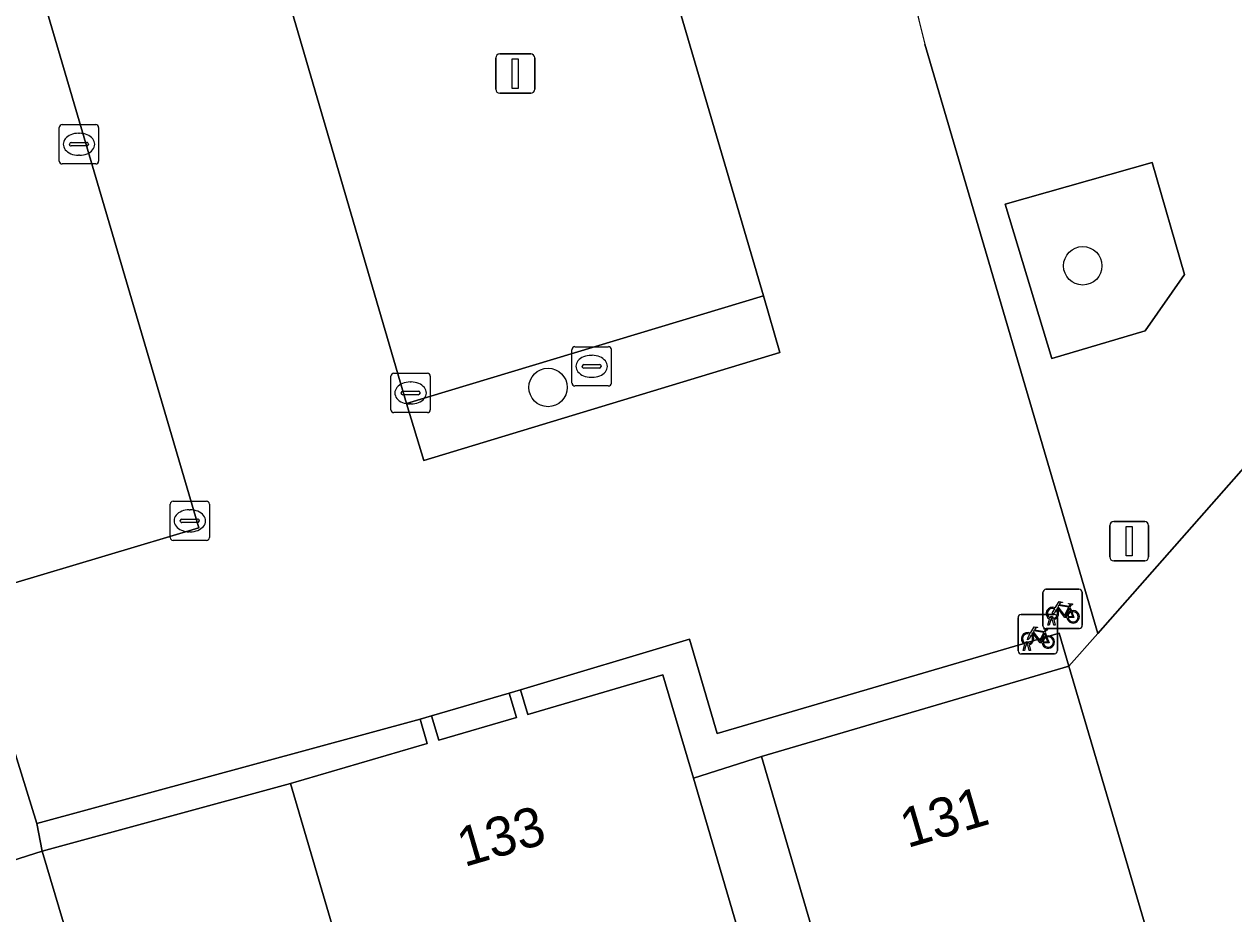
# Model space of a CAD drawing. Extents: x 159371 to 159986, y 382987 to 383597.
# Drawn here: x 159658.38 to 159689.17, y 383516.55 to 383539.17 of the extents above; entities that cross this region are included whole.
import ezdxf

# ---------------------------------------------------------------- set-up
doc = ezdxf.new("R2010")
doc.units = 0
for name, color, linetype in [('IMGEO_Boom', 7, 'Continuous'), ('IMGEO_Erf', 7, 'Continuous'), ('IMGEO_Fietsenrek', 7, 'Continuous'), ('IMGEO_Groenvoorziening', 7, 'Continuous'), ('IMGEO_Haag', 7, 'Continuous'), ('IMGEO_Kolk', 7, 'Continuous'), ('IMGEO_Lichtmast', 7, 'Continuous'), ('IMGEO_Muur', 7, 'Continuous'), ('IMGEO_Pand', 7, 'Continuous'), ('IMGEO_Pand_nummerreeks', 7, 'Continuous'), ('IMGEO_Parkeervlak_open', 7, 'Continuous'), ('IMGEO_Rijbaan_lokaal_open', 7, 'Continuous'), ('IMGEO_Rioolput', 7, 'Continuous'), ('IMGEO_Voetpad_open', 7, 'Continuous')]:
    doc.layers.add(name, color=color, linetype=linetype)

msp = doc.modelspace()

# ---------------------------------------------------------------- linework, layer by layer
at = {"layer": 'IMGEO_Boom'}
for centre in [(159685.324, 383533.028), (159671.715, 383529.935)]:
    msp.add_circle(centre, 0.489, dxfattribs=at)
at = {"layer": 'IMGEO_Erf'}
for points in [[(159691.309, 383530.03), (159685.704, 383523.677), (159684.971, 383522.846), (159686.382, 383518.05), (159688.93, 383509.391)], [(159678.559, 383515.749), (159677.148, 383520.545), (159675.415, 383519.995), (159676.826, 383515.199)], [(159669.403, 383505.431), (159665.158, 383519.859), (159658.841, 383518.144), (159664.244, 383500)]]:
    msp.add_lwpolyline(points, dxfattribs=at)
at = {"layer": 'IMGEO_Fietsenrek'}
for p, q in [((159684.386, 383524.801), (159685.227, 383524.801)), ((159685.227, 383524.801), (159684.386, 383524.801)), ((159685.311, 383524.726), (159685.311, 383523.885)), ((159685.311, 383523.885), (159685.311, 383524.726)), ((159684.311, 383523.876), (159684.311, 383524.717)), ((159684.311, 383524.717), (159684.311, 383523.876)), ((159683.754, 383524.159), (159684.595, 383524.159)), ((159684.595, 383524.159), (159683.754, 383524.159)), ((159684.998, 383524.35), (159685.034, 383524.255)), ((159683.679, 383523.234), (159683.679, 383524.075)), ((159683.679, 383524.075), (159683.679, 383523.234)), ((159685.236, 383523.801), (159684.395, 383523.801)), ((159684.395, 383523.801), (159685.236, 383523.801)), ((159684.438, 383523.885), (159684.477, 383524.045)), ((159684.472, 383523.885), (159684.438, 383523.885)), ((159684.507, 383524.033), (159684.472, 383523.885)), ((159684.549, 383524.057), (159684.548, 383524.061)), ((159684.59, 383523.885), (159684.556, 383524.027)), ((159684.58, 383524.068), (159684.581, 383524.061)), ((159684.588, 383524.031), (159684.623, 383523.885)), ((159684.623, 383523.885), (159684.59, 383523.885)), ((159684.679, 383524.084), (159684.679, 383523.243)), ((159684.679, 383523.243), (159684.679, 383524.084)), ((159684.366, 383523.708), (159684.402, 383523.613)), ((159683.806, 383523.243), (159683.845, 383523.403)), ((159683.84, 383523.243), (159683.806, 383523.243)), ((159683.875, 383523.391), (159683.84, 383523.243)), ((159683.917, 383523.415), (159683.916, 383523.419)), ((159683.958, 383523.243), (159683.924, 383523.385)), ((159683.948, 383523.426), (159683.949, 383523.419)), ((159683.956, 383523.389), (159683.991, 383523.243)), ((159683.991, 383523.243), (159683.958, 383523.243)), ((159684.604, 383523.159), (159683.763, 383523.159)), ((159683.763, 383523.159), (159684.604, 383523.159))]:
    msp.add_line(p, q, dxfattribs=at)
for points in [[(159684.624, 383524.327), (159684.719, 383524.491), (159684.805, 383524.477), (159684.807, 383524.468), (159684.751, 383524.457), (159684.724, 383524.412), (159684.98, 383524.371)], [(159684.98, 383524.371), (159685.005, 383524.42), (159684.999, 383524.424), (159684.976, 383524.428), (159684.964, 383524.435), (159684.963, 383524.438), (159684.965, 383524.443), (159685.06, 383524.428), (159685.062, 383524.418), (159685.052, 383524.405), (159685.04, 383524.399), (159685.026, 383524.405), (159684.998, 383524.35)], [(159684.645, 383524.275), (159684.593, 383524.185), (159684.553, 383524.16), (159684.554, 383524.207), (159684.609, 383524.301)], [(159684.92, 383524.083), (159684.87, 383524.083), (159684.679, 383524.334), (159684.66, 383524.302)], [(159684.967, 383524.346), (159684.71, 383524.387), (159684.693, 383524.358), (159684.86, 383524.138), (159684.967, 383524.346)], [(159685.015, 383524.248), (159684.985, 383524.325), (159684.876, 383524.107), (159684.919, 383524.107)], [(159684.949, 383524.107), (159685.069, 383524.106), (159685.025, 383524.22)], [(159685.045, 383524.227), (159685.1, 383524.082), (159684.95, 383524.082)], [(159683.992, 383523.685), (159684.087, 383523.849), (159684.173, 383523.835), (159684.175, 383523.826), (159684.119, 383523.815), (159684.092, 383523.77), (159684.348, 383523.729)], [(159684.348, 383523.729), (159684.373, 383523.778), (159684.367, 383523.782), (159684.344, 383523.786), (159684.332, 383523.793), (159684.331, 383523.796), (159684.333, 383523.801), (159684.428, 383523.786), (159684.43, 383523.776), (159684.42, 383523.763), (159684.408, 383523.757), (159684.394, 383523.763), (159684.366, 383523.708)], [(159684.013, 383523.633), (159683.961, 383523.543), (159683.921, 383523.518), (159683.922, 383523.565), (159683.977, 383523.659)], [(159684.288, 383523.441), (159684.238, 383523.441), (159684.047, 383523.692), (159684.028, 383523.66)], [(159684.335, 383523.704), (159684.078, 383523.745), (159684.061, 383523.716), (159684.228, 383523.496), (159684.335, 383523.704)], [(159684.383, 383523.606), (159684.353, 383523.683), (159684.244, 383523.465), (159684.287, 383523.465)], [(159684.317, 383523.465), (159684.437, 383523.464), (159684.393, 383523.578)], [(159684.413, 383523.585), (159684.468, 383523.44), (159684.318, 383523.44)]]:
    msp.add_lwpolyline(points, dxfattribs=at)
for centre, radius, start, end in [((159684.389, 383524.723), 0.0779, 92.4484, 184.2845), ((159684.389, 383524.723), 0.0779, 92.4484, 184.2845), ((159685.233, 383524.723), 0.0779, 2.4484, 94.2845), ((159685.233, 383524.723), 0.0779, 2.4484, 94.2845), ((159683.757, 383524.081), 0.0779, 92.4484, 184.2845), ((159683.757, 383524.081), 0.0779, 92.4484, 184.2845), ((159684.551, 383524.186), 0.159, 62.6766, 242.1369), ((159684.551, 383524.186), 0.129, 63.3192, 238.903), ((159684.531, 383524.057), 0.0499, 12.8025, 158.6934), ((159684.551, 383524.186), 0.129, 283.6043, 43.4302), ((159684.551, 383524.186), 0.159, 283.5766, 46.6042), ((159684.601, 383524.081), 0.0779, 2.4484, 94.2845), ((159684.601, 383524.081), 0.0779, 2.4484, 94.2845), ((159685.078, 383524.102), 0.159, 113.3408, 178.3217), ((159685.078, 383524.102), 0.159, 187.0065, 105.7708), ((159685.078, 383524.102), 0.129, 113.923, 177.9556), ((159685.078, 383524.102), 0.129, 188.6715, 104.5883), ((159684.389, 383523.879), 0.0779, 182.4484, 274.2845), ((159684.389, 383523.879), 0.0779, 182.4484, 274.2845), ((159684.551, 383524.186), 0.159, 253.9967, 271.7867), ((159684.531, 383524.057), 0.0174, 12.8025, 163.4502), ((159684.551, 383524.186), 0.129, 253.415, 269.0204), ((159685.233, 383523.879), 0.0779, 272.4484, 4.2845), ((159685.233, 383523.879), 0.0779, 272.4484, 4.2845), ((159683.919, 383523.544), 0.159, 62.6766, 242.1369), ((159683.919, 383523.544), 0.129, 63.3192, 238.903), ((159683.919, 383523.544), 0.129, 283.6043, 43.4302), ((159683.919, 383523.544), 0.159, 283.5766, 46.6042), ((159684.446, 383523.46), 0.159, 113.3408, 178.3217), ((159684.446, 383523.46), 0.159, 187.0065, 105.7708), ((159684.446, 383523.46), 0.129, 113.923, 177.9556), ((159684.446, 383523.46), 0.129, 188.6715, 104.5883), ((159683.757, 383523.237), 0.0779, 182.4484, 274.2845), ((159683.757, 383523.237), 0.0779, 182.4484, 274.2845), ((159683.899, 383523.415), 0.0499, 12.8025, 158.6934), ((159683.919, 383523.544), 0.159, 253.9967, 271.7867), ((159683.899, 383523.415), 0.0174, 12.8025, 163.4502), ((159683.919, 383523.544), 0.129, 253.415, 269.0204), ((159684.601, 383523.237), 0.0779, 272.4484, 4.2845), ((159684.601, 383523.237), 0.0779, 272.4484, 4.2845)]:
    msp.add_arc(centre, radius, start, end, dxfattribs=at)
at = {"layer": 'IMGEO_Groenvoorziening'}
for points in [[(159684.536, 383530.675), (159686.911, 383531.375), (159687.909, 383532.805), (159687.094, 383535.652), (159683.345, 383534.599)], [(159668.114, 383529.524), (159668.551, 383528.08), (159677.615, 383530.825), (159677.202, 383532.269)]]:
    msp.add_lwpolyline(points, close=True, dxfattribs=at)
at = {"layer": 'IMGEO_Haag'}
msp.add_lwpolyline([(159668.114, 383529.524), (159668.551, 383528.08), (159677.615, 383530.825), (159677.202, 383532.269)], close=True, dxfattribs=at)
at = {"layer": 'IMGEO_Kolk'}
for p, q in [((159659.276, 383535.694), (159659.276, 383536.546)), ((159659.351, 383536.62), (159660.203, 383536.62)), ((159660.277, 383536.546), (159660.277, 383535.694)), ((159659.535, 383536.114), (159659.535, 383536.126)), ((159659.578, 383536.163), (159659.976, 383536.163)), ((159659.764, 383536.4), (159659.789, 383536.4)), ((159660.019, 383536.126), (159660.019, 383536.114)), ((159659.973, 383536.077), (159659.575, 383536.077)), ((159659.787, 383535.84), (159659.762, 383535.84)), ((159660.203, 383535.62), (159659.351, 383535.62)), ((159667.791, 383530.294), (159668.643, 383530.294)), ((159667.716, 383529.368), (159667.716, 383530.22)), ((159668.204, 383530.074), (159668.229, 383530.074)), ((159668.717, 383530.22), (159668.717, 383529.368)), ((159667.975, 383529.788), (159667.975, 383529.8)), ((159668.413, 383529.751), (159668.015, 383529.751)), ((159668.018, 383529.837), (159668.416, 383529.837)), ((159668.459, 383529.8), (159668.459, 383529.788)), ((159668.227, 383529.514), (159668.202, 383529.514)), ((159668.643, 383529.294), (159667.791, 383529.294)), ((159662.096, 383526.117), (159662.096, 383526.969)), ((159662.171, 383527.043), (159663.023, 383527.043)), ((159663.097, 383526.969), (159663.097, 383526.117)), ((159662.398, 383526.586), (159662.796, 383526.586)), ((159662.584, 383526.823), (159662.609, 383526.823)), ((159662.355, 383526.537), (159662.355, 383526.549)), ((159662.793, 383526.5), (159662.395, 383526.5)), ((159662.607, 383526.263), (159662.582, 383526.263)), ((159662.839, 383526.549), (159662.839, 383526.537)), ((159663.023, 383526.043), (159662.171, 383526.043))]:
    msp.add_line(p, q, dxfattribs=at)
for points in [[(159659.276, 383535.694), (159659.276, 383536.546)], [(159659.351, 383536.62), (159660.203, 383536.62)], [(159660.277, 383536.546), (159660.277, 383535.694)], [(159660.203, 383535.62), (159659.351, 383535.62)], [(159667.791, 383530.294), (159668.643, 383530.294)], [(159667.716, 383529.368), (159667.716, 383530.22)], [(159668.717, 383530.22), (159668.717, 383529.368)], [(159668.643, 383529.294), (159667.791, 383529.294)], [(159662.096, 383526.117), (159662.096, 383526.969)], [(159662.171, 383527.043), (159663.023, 383527.043)], [(159663.097, 383526.969), (159663.097, 383526.117)], [(159663.023, 383526.043), (159662.171, 383526.043)]]:
    msp.add_lwpolyline(points, dxfattribs=at)
for centre, radius, start, end in [((159659.353, 383536.544), 0.0765, 91.552, 178.448), ((159659.353, 383536.544), 0.0765, 91.552, 178.448), ((159660.201, 383536.544), 0.0765, 1.552, 88.448), ((159660.201, 383536.544), 0.0765, 1.552, 88.448), ((159659.575, 383536.123), 0.0403, 85.8775, 175.7526), ((159659.572, 383536.113), 0.0366, 178.938, 274.7102), ((159659.976, 383536.12), 0.043, 264.8664, 352.4533), ((159659.98, 383536.125), 0.0386, 1.7309, 96.639), ((159659.353, 383535.696), 0.0765, 181.552, 268.448), ((159659.353, 383535.696), 0.0765, 181.552, 268.448), ((159660.201, 383535.696), 0.0765, 271.552, 358.448), ((159660.201, 383535.696), 0.0765, 271.552, 358.448), ((159667.793, 383530.218), 0.0765, 91.552, 178.448), ((159667.793, 383530.218), 0.0765, 91.552, 178.448), ((159668.641, 383530.218), 0.0765, 1.552, 88.448), ((159668.641, 383530.218), 0.0765, 1.552, 88.448), ((159668.015, 383529.797), 0.0403, 85.8775, 175.7526), ((159668.012, 383529.787), 0.0366, 178.938, 274.7102), ((159668.416, 383529.794), 0.043, 264.8664, 352.4533), ((159668.42, 383529.799), 0.0386, 1.7309, 96.639), ((159667.793, 383529.37), 0.0765, 181.552, 268.448), ((159667.793, 383529.37), 0.0765, 181.552, 268.448), ((159668.641, 383529.37), 0.0765, 271.552, 358.448), ((159668.641, 383529.37), 0.0765, 271.552, 358.448), ((159662.173, 383526.967), 0.0765, 91.552, 178.448), ((159662.173, 383526.967), 0.0765, 91.552, 178.448), ((159663.021, 383526.967), 0.0765, 1.552, 88.448), ((159663.021, 383526.967), 0.0765, 1.552, 88.448), ((159662.395, 383526.546), 0.0403, 85.8775, 175.7526), ((159662.8, 383526.548), 0.0386, 1.7309, 96.639), ((159662.392, 383526.536), 0.0366, 178.938, 274.7102), ((159662.796, 383526.543), 0.043, 264.8664, 352.4533), ((159662.173, 383526.119), 0.0765, 181.552, 268.448), ((159662.173, 383526.119), 0.0765, 181.552, 268.448), ((159663.021, 383526.119), 0.0765, 271.552, 358.448), ((159663.021, 383526.119), 0.0765, 271.552, 358.448)]:
    msp.add_arc(centre, radius, start, end, dxfattribs=at)
for centre, major_axis, ratio, start_param, end_param in [((159659.763, 383536.12), (-0.387, 0.002), 0.722429, 4.712389, 7.853982), ((159659.788, 383536.12), (-0.39, 0.002), 0.717154, 1.570796, 4.712389), ((159668.203, 383529.794), (-0.387, 0.002), 0.722429, 4.712389, 7.853982), ((159668.228, 383529.794), (-0.39, 0.002), 0.717154, 1.570796, 4.712389), ((159662.583, 383526.543), (-0.387, 0.002), 0.722429, 4.712389, 7.853982), ((159662.608, 383526.543), (-0.39, 0.002), 0.717154, 1.570796, 4.712389)]:
    msp.add_ellipse(centre, major_axis=major_axis, ratio=ratio, start_param=start_param, end_param=end_param, dxfattribs=at)
at = {"layer": 'IMGEO_Lichtmast'}
for p, q in [((159670.385, 383537.517), (159670.385, 383538.317)), ((159670.385, 383538.317), (159670.385, 383537.517)), ((159670.485, 383538.417), (159671.275, 383538.417)), ((159671.275, 383538.417), (159670.485, 383538.417)), ((159671.375, 383538.317), (159671.375, 383537.517)), ((159671.375, 383537.517), (159671.375, 383538.317)), ((159671.275, 383537.417), (159670.485, 383537.417)), ((159670.485, 383537.417), (159671.275, 383537.417)), ((159686.01, 383525.625), (159686.01, 383526.425)), ((159686.01, 383526.425), (159686.01, 383525.625)), ((159686.11, 383526.525), (159686.9, 383526.525)), ((159686.9, 383526.525), (159686.11, 383526.525)), ((159687, 383526.425), (159687, 383525.625)), ((159687, 383525.625), (159687, 383526.425)), ((159686.9, 383525.525), (159686.11, 383525.525)), ((159686.11, 383525.525), (159686.9, 383525.525))]:
    msp.add_line(p, q, dxfattribs=at)
for points in [[(159670.805, 383538.292), (159670.955, 383538.292), (159670.955, 383537.542), (159670.805, 383537.542), (159670.805, 383538.292)], [(159686.43, 383526.4), (159686.58, 383526.4), (159686.58, 383525.65), (159686.43, 383525.65), (159686.43, 383526.4)]]:
    msp.add_lwpolyline(points, dxfattribs=at)
for centre, start, end in [((159670.485, 383538.317), 90, 180), ((159670.485, 383538.317), 90, 180), ((159671.275, 383538.317), 0, 90), ((159671.275, 383538.317), 360, 90), ((159670.485, 383537.517), 180, 270), ((159670.485, 383537.517), 180, 270), ((159671.275, 383537.517), 270, 0), ((159671.275, 383537.517), 270, 0), ((159686.11, 383526.425), 90, 180), ((159686.11, 383526.425), 90, 180), ((159686.9, 383526.425), 0, 90), ((159686.9, 383526.425), 360, 90), ((159686.11, 383525.625), 180, 270), ((159686.11, 383525.625), 180, 270), ((159686.9, 383525.625), 270, 0), ((159686.9, 383525.625), 270, 0)]:
    msp.add_arc(centre, 0.1, start, end, dxfattribs=at)
at = {"layer": 'IMGEO_Muur'}
for points in [[(159685.704, 383523.677), (159691.309, 383530.03), (159691.441, 383530.17)], [(159684.971, 383522.846), (159685.704, 383523.677)]]:
    msp.add_lwpolyline(points, dxfattribs=at)
at = {"layer": 'IMGEO_Pand'}
msp.add_lwpolyline([(159676.826, 383515.199), (159675.415, 383519.995), (159674.64, 383522.628), (159671.198, 383521.616), (159671.014, 383522.247), (159670.726, 383522.163), (159670.908, 383521.539), (159668.931, 383520.961), (159668.749, 383521.585), (159668.461, 383521.501), (159668.641, 383520.883), (159665.158, 383519.859), (159669.403, 383505.431)], dxfattribs=at)
msp.add_lwpolyline([(159684.971, 383522.846), (159677.148, 383520.545), (159678.559, 383515.749), (159679.555, 383512.361), (159684.289, 383513.754), (159684.878, 383511.751), (159685.091, 383511.813), (159686.052, 383508.544), (159688.93, 383509.391), (159686.382, 383518.05)], close=True, dxfattribs=at)
at = {"layer": 'IMGEO_Parkeervlak_open'}
for points in [[(159668.114, 383529.524), (159677.202, 383532.269), (159669.8, 383557.445), (159660.746, 383554.717)], [(159653.793, 383557.052), (159649.066, 383555.642), (159653.299, 383541.189), (159653.977, 383538.875), (159658.059, 383524.939), (159662.824, 383526.367)]]:
    msp.add_lwpolyline(points, close=True, dxfattribs=at)
at = {"layer": 'IMGEO_Rijbaan_lokaal_open'}
msp.add_lwpolyline([(159648.17, 383558.603), (159648.465, 383557.669), (159647.33, 383557.322), (159647.901, 383555.297), (159649.066, 383555.642), (159653.793, 383557.052), (159662.824, 383526.367), (159658.059, 383524.939), (159656.913, 383524.598), (159658.706, 383518.849), (159668.461, 383521.501), (159668.749, 383521.585), (159670.726, 383522.163), (159671.014, 383522.247), (159675.313, 383523.537), (159676.016, 383521.133), (159684.721, 383523.682), (159684.971, 383522.846), (159685.704, 383523.677), (159681.304, 383538.663)], dxfattribs=at)
msp.add_lwpolyline([(159677.202, 383532.269), (159677.615, 383530.825), (159668.551, 383528.08), (159668.114, 383529.524), (159660.746, 383554.717), (159669.8, 383557.445)], close=True, dxfattribs=at)
msp.add_arc((159698.257, 383543.214), 17.553, 162.1795, 195.0264, dxfattribs=at)
at = {"layer": 'IMGEO_Rioolput'}
for p, q in [((159672.324, 383530.046), (159672.324, 383530.898)), ((159672.399, 383530.972), (159673.251, 383530.972)), ((159673.325, 383530.898), (159673.325, 383530.046)), ((159672.812, 383530.752), (159672.837, 383530.752)), ((159672.583, 383530.466), (159672.583, 383530.478)), ((159673.021, 383530.429), (159672.623, 383530.429)), ((159672.626, 383530.515), (159673.024, 383530.515)), ((159673.067, 383530.478), (159673.067, 383530.466)), ((159673.251, 383529.972), (159672.399, 383529.972)), ((159672.835, 383530.192), (159672.81, 383530.192))]:
    msp.add_line(p, q, dxfattribs=at)
for points in [[(159672.324, 383530.046), (159672.324, 383530.898)], [(159672.399, 383530.972), (159673.251, 383530.972)], [(159673.325, 383530.898), (159673.325, 383530.046)], [(159673.251, 383529.972), (159672.399, 383529.972)]]:
    msp.add_lwpolyline(points, dxfattribs=at)
for centre, radius, start, end in [((159672.401, 383530.896), 0.0765, 91.552, 178.448), ((159672.401, 383530.896), 0.0765, 91.552, 178.448), ((159673.249, 383530.896), 0.0765, 1.552, 88.448), ((159673.249, 383530.896), 0.0765, 1.552, 88.448), ((159672.623, 383530.475), 0.0403, 85.8775, 175.7526), ((159672.62, 383530.465), 0.0366, 178.938, 274.7102), ((159673.024, 383530.472), 0.043, 264.8664, 352.4533), ((159673.028, 383530.477), 0.0386, 1.7309, 96.639), ((159672.401, 383530.048), 0.0765, 181.552, 268.448), ((159672.401, 383530.048), 0.0765, 181.552, 268.448), ((159673.249, 383530.048), 0.0765, 271.552, 358.448), ((159673.249, 383530.048), 0.0765, 271.552, 358.448)]:
    msp.add_arc(centre, radius, start, end, dxfattribs=at)
for centre, major_axis, ratio, start_param, end_param in [((159672.811, 383530.472), (-0.387, 0.002), 0.722429, 4.712389, 7.853982), ((159672.836, 383530.472), (-0.39, 0.002), 0.717154, 1.570796, 4.712389)]:
    msp.add_ellipse(centre, major_axis=major_axis, ratio=ratio, start_param=start_param, end_param=end_param, dxfattribs=at)
at = {"layer": 'IMGEO_Voetpad_open'}
for points in [[(159647.229, 383541.58), (159650.292, 383531.106), (159652.25, 383531.679), (159653.912, 383525.996), (159651.954, 383525.424), (159652.539, 383523.424), (159653.758, 383523.813), (159655.715, 383517.153), (159658.841, 383518.144), (159658.706, 383518.849), (159656.913, 383524.598), (159653.881, 383534.924), (159650.919, 383534.098), (159649.859, 383537.681), (159652.817, 383538.535), (159653.977, 383538.875), (159653.299, 383541.189)], [(159681.304, 383538.663), (159685.704, 383523.677), (159691.309, 383530.03)], [(159664.244, 383500), (159658.841, 383518.144), (159655.715, 383517.153), (159654.497, 383516.812), (159654.814, 383515.652)]]:
    msp.add_lwpolyline(points, dxfattribs=at)
for points in [[(159684.536, 383530.675), (159683.345, 383534.599), (159687.094, 383535.652), (159687.909, 383532.805), (159686.911, 383531.375)], [(159677.148, 383520.545), (159684.971, 383522.846), (159684.721, 383523.682), (159676.016, 383521.133), (159675.313, 383523.537), (159671.014, 383522.247), (159671.198, 383521.616), (159674.64, 383522.628), (159675.415, 383519.995)], [(159668.749, 383521.585), (159668.931, 383520.961), (159670.908, 383521.539), (159670.726, 383522.163)], [(159658.841, 383518.144), (159665.158, 383519.859), (159668.641, 383520.883), (159668.461, 383521.501), (159658.706, 383518.849)]]:
    msp.add_lwpolyline(points, close=True, dxfattribs=at)
msp.add_arc((159698.257, 383543.214), 17.553, 162.1795, 195.0264, dxfattribs=at)

# ---------------------------------------------------------------- texts
at = {"layer": 'IMGEO_Pand_nummerreeks'}
for s, rotation, p in [('131', 16.3903, (159680.86, 383518.217)), ('133', 16.2777, (159669.583, 383517.734))]:
    msp.add_text(s, height=1, rotation=rotation, dxfattribs=at).set_placement(p)

doc.saveas('drawing.dxf')
